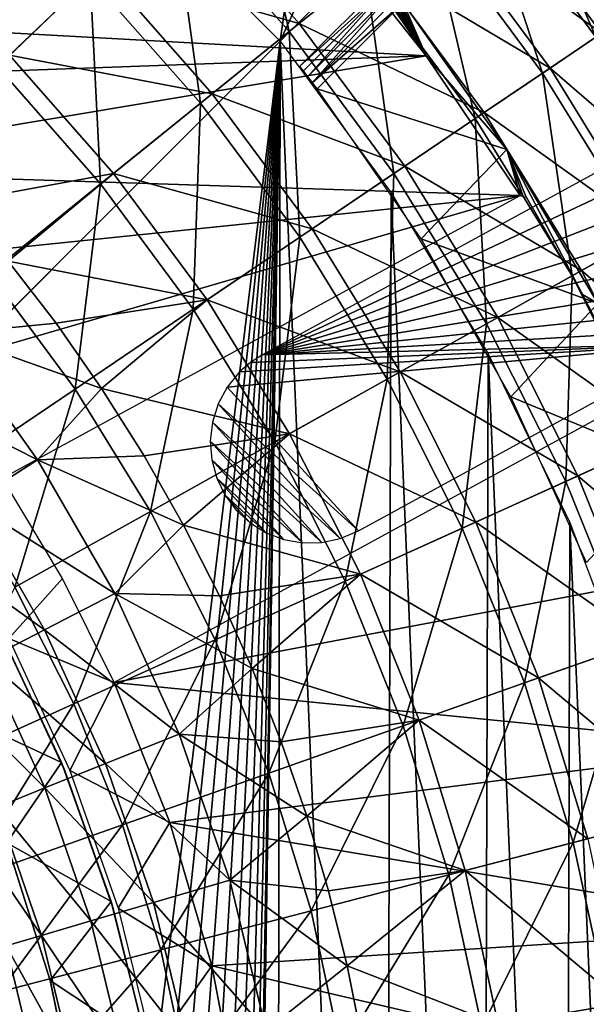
# Model space of a CAD drawing. Header units: millimetres. Extents: x -208 to -25, y 23 to 205.
# Tile 498 of 635: x -100 to -93, y 118 to 130. Entities that reach past the tile are written whole.
import ezdxf

# ---------------------------------------------------------------- set-up
doc = ezdxf.new("R2010")
doc.units = ezdxf.units.MM
doc.header["$LTSCALE"] = 65.185185
for name, color, linetype in [('1', 7, 'CONTINUOUS'), ('14', 7, 'CONTINUOUS'), ('223', 7, 'CONTINUOUS'), ('24', 7, 'CONTINUOUS'), ('25', 7, 'CONTINUOUS'), ('26', 7, 'CONTINUOUS'), ('28', 7, 'CONTINUOUS'), ('3', 7, 'CONTINUOUS'), ('34', 7, 'CONTINUOUS'), ('4', 7, 'CONTINUOUS'), ('528', 7, 'CONTINUOUS'), ('530', 7, 'CONTINUOUS'), ('542', 7, 'CONTINUOUS'), ('546', 7, 'CONTINUOUS')]:
    doc.layers.add(name, color=color, linetype=linetype)

msp = doc.modelspace()

# ---------------------------------------------------------------- linework, layer by layer
at = {"layer": '1', "linetype": 'CONTINUOUS'}
for points in [[(-99.983, 122.614, 4.24), (-99.198, 120.954, 4.24), (-99.922, 122.499, -39.76), (-99.983, 122.614, 4.24)], [(-99.922, 122.499, -39.76), (-99.198, 120.954, 4.24), (-99.155, 120.848, -39.76), (-99.922, 122.499, -39.76)], [(-99.198, 120.954, 4.24), (-98.579, 119.221, 4.24), (-99.155, 120.848, -39.76), (-99.198, 120.954, 4.24)], [(-99.155, 120.848, -39.76), (-98.579, 119.221, 4.24), (-98.553, 119.133, -39.76), (-99.155, 120.848, -39.76)], [(-98.579, 119.221, 4.24), (-98.133, 117.437, 4.24), (-98.553, 119.133, -39.76), (-98.579, 119.221, 4.24)], [(-98.553, 119.133, -39.76), (-98.133, 117.437, 4.24), (-98.119, 117.369, -39.76), (-98.553, 119.133, -39.76)]]:
    msp.add_3dface(points, dxfattribs=at)
at = {"layer": '14', "linetype": 'CONTINUOUS'}
for points in [[(-94.654, 129.761, -148.76), (-95.681, 131.253, -161.461), (-95.95, 131.399, -148.76), (-94.654, 129.761, -148.76)], [(-95.523, 131.069, -161.851), (-95.681, 131.253, -161.461), (-94.654, 129.761, -148.76), (-95.523, 131.069, -161.851)], [(-95.404, 130.929, -162.285), (-95.523, 131.069, -161.851), (-94.654, 129.761, -148.76), (-95.404, 130.929, -162.285)], [(-95.332, 130.846, -162.729), (-95.404, 130.929, -162.285), (-94.654, 129.761, -148.76), (-95.332, 130.846, -162.729)], [(-95.304, 130.818, -163.184), (-95.332, 130.846, -162.729), (-94.654, 129.761, -148.76), (-95.304, 130.818, -163.184)], [(-95.257, 130.815, -167.264), (-95.304, 130.818, -163.184), (-94.654, 129.761, -148.76), (-95.257, 130.815, -167.264)], [(-95.25, 130.808, -167.361), (-95.257, 130.815, -167.264), (-94.654, 129.761, -148.76), (-95.25, 130.808, -167.361)], [(-95.231, 130.785, -167.454), (-95.25, 130.808, -167.361), (-94.654, 129.761, -148.76), (-95.231, 130.785, -167.454)], [(-95.201, 130.749, -167.541), (-95.231, 130.785, -167.454), (-94.654, 129.761, -148.76), (-95.201, 130.749, -167.541)], [(-95.162, 130.701, -167.615), (-95.201, 130.749, -167.541), (-94.654, 129.761, -148.76), (-95.162, 130.701, -167.615)], [(-95.115, 130.642, -167.676), (-95.162, 130.701, -167.615), (-94.654, 129.761, -148.76), (-95.115, 130.642, -167.676)], [(-95.06, 130.574, -167.722), (-95.115, 130.642, -167.676), (-94.654, 129.761, -148.76), (-95.06, 130.574, -167.722)], [(-95.002, 130.499, -167.751), (-95.06, 130.574, -167.722), (-94.654, 129.761, -148.76), (-95.002, 130.499, -167.751)], [(-94.942, 130.422, -167.76), (-95.002, 130.499, -167.751), (-94.654, 129.761, -148.76), (-94.942, 130.422, -167.76)], [(-93.649, 128.593, -167.76), (-94.942, 130.422, -167.76), (-94.654, 129.761, -148.76), (-93.649, 128.593, -167.76)], [(-93.481, 128.019, -148.76), (-93.649, 128.593, -167.76), (-94.654, 129.761, -148.76), (-93.481, 128.019, -148.76)], [(-92.515, 126.674, -167.76), (-93.649, 128.593, -167.76), (-92.706, 126.789, -154.76), (-92.515, 126.674, -167.76)], [(-92.706, 126.789, -154.76), (-93.649, 128.593, -167.76), (-93.408, 127.999, -154.76), (-92.706, 126.789, -154.76)], [(-93.408, 127.999, -154.76), (-93.649, 128.593, -167.76), (-93.445, 128.009, -151.76), (-93.408, 127.999, -154.76)], [(-93.445, 128.009, -151.76), (-93.649, 128.593, -167.76), (-93.481, 128.019, -148.76), (-93.445, 128.009, -151.76)], [(-92.067, 125.544, -154.76), (-92.515, 126.674, -167.76), (-92.706, 126.789, -154.76), (-92.067, 125.544, -154.76)]]:
    msp.add_3dface(points, dxfattribs=at)
at = {"layer": '223', "linetype": 'CONTINUOUS'}
for points in [[(-92.428, 128.365, -148.76), (-96.694, 126.036, -148.76), (-92.447, 128.03, -148.76), (-92.428, 128.365, -148.76)], [(-92.447, 128.03, -148.76), (-96.694, 126.036, -148.76), (-92.414, 127.698, -148.76), (-92.447, 128.03, -148.76)], [(-92.414, 127.698, -148.76), (-96.694, 126.036, -148.76), (-92.328, 127.376, -148.76), (-92.414, 127.698, -148.76)], [(-96.694, 126.036, -148.76), (-92.191, 127.07, -148.76), (-92.328, 127.376, -148.76), (-96.694, 126.036, -148.76)], [(-92.008, 126.79, -148.76), (-92.191, 127.07, -148.76), (-96.694, 126.036, -148.76), (-92.008, 126.79, -148.76)], [(-91.783, 126.543, -148.76), (-92.008, 126.79, -148.76), (-96.694, 126.036, -148.76), (-91.783, 126.543, -148.76)], [(-91.522, 126.335, -148.76), (-91.783, 126.543, -148.76), (-96.694, 126.036, -148.76), (-91.522, 126.335, -148.76)], [(-91.23, 126.171, -148.76), (-91.522, 126.335, -148.76), (-96.694, 126.036, -148.76), (-91.23, 126.171, -148.76)], [(-95.496, 123.841, -148.76), (-91.23, 126.171, -148.76), (-97.135, 125.63, -148.76), (-95.496, 123.841, -148.76)], [(-97.135, 125.63, -148.76), (-91.23, 126.171, -148.76), (-96.979, 125.823, -148.76), (-97.135, 125.63, -148.76)], [(-96.979, 125.823, -148.76), (-91.23, 126.171, -148.76), (-96.844, 125.939, -148.76), (-96.979, 125.823, -148.76)], [(-96.844, 125.939, -148.76), (-91.23, 126.171, -148.76), (-96.694, 126.036, -148.76), (-96.844, 125.939, -148.76)], [(-97.248, 125.423, -148.76), (-95.496, 123.841, -148.76), (-97.135, 125.63, -148.76), (-97.248, 125.423, -148.76)], [(-97.318, 125.196, -148.76), (-95.725, 123.746, -148.76), (-97.248, 125.423, -148.76), (-97.318, 125.196, -148.76)], [(-95.725, 123.746, -148.76), (-95.496, 123.841, -148.76), (-97.248, 125.423, -148.76), (-95.725, 123.746, -148.76)], [(-97.345, 124.959, -148.76), (-95.956, 123.697, -148.76), (-97.318, 125.196, -148.76), (-97.345, 124.959, -148.76)], [(-95.956, 123.697, -148.76), (-95.725, 123.746, -148.76), (-97.318, 125.196, -148.76), (-95.956, 123.697, -148.76)], [(-96.193, 123.693, -148.76), (-95.956, 123.697, -148.76), (-97.345, 124.959, -148.76), (-96.193, 123.693, -148.76)], [(-97.326, 124.726, -148.76), (-96.193, 123.693, -148.76), (-97.345, 124.959, -148.76), (-97.326, 124.726, -148.76)], [(-96.428, 123.734, -148.76), (-96.193, 123.693, -148.76), (-97.326, 124.726, -148.76), (-96.428, 123.734, -148.76)], [(-97.264, 124.497, -148.76), (-96.428, 123.734, -148.76), (-97.326, 124.726, -148.76), (-97.264, 124.497, -148.76)], [(-96.647, 123.817, -148.76), (-96.428, 123.734, -148.76), (-97.264, 124.497, -148.76), (-96.647, 123.817, -148.76)], [(-97.162, 124.288, -148.76), (-96.647, 123.817, -148.76), (-97.264, 124.497, -148.76), (-97.162, 124.288, -148.76)], [(-96.849, 123.942, -148.76), (-96.647, 123.817, -148.76), (-97.162, 124.288, -148.76), (-96.849, 123.942, -148.76)], [(-97.02, 124.098, -148.76), (-96.849, 123.942, -148.76), (-97.162, 124.288, -148.76), (-97.02, 124.098, -148.76)]]:
    msp.add_3dface(points, dxfattribs=at)
at = {"layer": '24', "linetype": 'CONTINUOUS'}
for points in [[(-95.162, 130.701, -167.615), (-95.115, 130.642, -167.676), (-96.23, 129.633, -167.615), (-95.162, 130.701, -167.615)], [(-96.23, 129.633, -167.615), (-95.115, 130.642, -167.676), (-96.183, 129.574, -167.676), (-96.23, 129.633, -167.615)], [(-96.183, 129.574, -167.676), (-95.115, 130.642, -167.676), (-96.129, 129.505, -167.722), (-96.183, 129.574, -167.676)], [(-95.115, 130.642, -167.676), (-95.06, 130.574, -167.722), (-96.129, 129.505, -167.722), (-95.115, 130.642, -167.676)], [(-96.129, 129.505, -167.722), (-95.06, 130.574, -167.722), (-96.071, 129.429, -167.751), (-96.129, 129.505, -167.722)], [(-95.06, 130.574, -167.722), (-95.002, 130.499, -167.751), (-96.071, 129.429, -167.751), (-95.06, 130.574, -167.722)], [(-95.002, 130.499, -167.751), (-94.942, 130.422, -167.76), (-96.071, 129.429, -167.751), (-95.002, 130.499, -167.751)], [(-96.071, 129.429, -167.751), (-94.942, 130.422, -167.76), (-96.012, 129.352, -167.76), (-96.071, 129.429, -167.751)]]:
    msp.add_3dface(points, dxfattribs=at)
at = {"layer": '25', "linetype": 'CONTINUOUS'}
for points in [[(-94.942, 130.422, -167.76), (-93.649, 128.593, -167.76), (-96.012, 129.352, -167.76), (-94.942, 130.422, -167.76)], [(-96.012, 129.352, -167.76), (-93.649, 128.593, -167.76), (-94.717, 127.479, -167.76), (-96.012, 129.352, -167.76)], [(-93.649, 128.593, -167.76), (-92.515, 126.674, -167.76), (-94.717, 127.479, -167.76), (-93.649, 128.593, -167.76)], [(-94.717, 127.479, -167.76), (-92.515, 126.674, -167.76), (-93.599, 125.511, -167.76), (-94.717, 127.479, -167.76)], [(-92.515, 126.674, -167.76), (-91.539, 124.661, -167.76), (-93.599, 125.511, -167.76), (-92.515, 126.674, -167.76)], [(-93.599, 125.511, -167.76), (-91.539, 124.661, -167.76), (-92.655, 123.445, -167.76), (-93.599, 125.511, -167.76)]]:
    msp.add_3dface(points, dxfattribs=at)
at = {"layer": '26', "linetype": 'CONTINUOUS'}
for points in [[(-94.654, 129.761, -148.76), (-95.95, 131.399, -148.76), (-105.812, 130.377, -148.76), (-94.654, 129.761, -148.76)], [(-94.654, 129.761, -148.76), (-105.812, 130.377, -148.76), (-104.443, 129.409, -148.76), (-94.654, 129.761, -148.76)], [(-103.165, 128.332, -148.76), (-94.654, 129.761, -148.76), (-104.443, 129.409, -148.76), (-103.165, 128.332, -148.76)], [(-93.481, 128.019, -148.76), (-94.654, 129.761, -148.76), (-103.165, 128.332, -148.76), (-93.481, 128.019, -148.76)], [(-101.977, 127.143, -148.76), (-93.481, 128.019, -148.76), (-103.165, 128.332, -148.76), (-101.977, 127.143, -148.76)], [(-100.899, 125.865, -148.76), (-93.481, 128.019, -148.76), (-101.977, 127.143, -148.76), (-100.899, 125.865, -148.76)], [(-99.932, 124.497, -148.76), (-93.481, 128.019, -148.76), (-100.899, 125.865, -148.76), (-99.932, 124.497, -148.76)]]:
    msp.add_3dface(points, dxfattribs=at)
at = {"layer": '28', "linetype": 'CONTINUOUS'}
for points in [[(-91.181, 123.341, -148.76), (-92.091, 125.472, -148.76), (-98.541, 121.95, -148.76), (-91.181, 123.341, -148.76)], [(-90.46, 121.15, -148.76), (-91.181, 123.341, -148.76), (-98.541, 121.95, -148.76), (-90.46, 121.15, -148.76)], [(-97.847, 120.206, -148.76), (-90.46, 121.15, -148.76), (-98.541, 121.95, -148.76), (-97.847, 120.206, -148.76)], [(-89.927, 118.897, -148.76), (-90.46, 121.15, -148.76), (-97.847, 120.206, -148.76), (-89.927, 118.897, -148.76)], [(-97.325, 118.418, -148.76), (-89.927, 118.897, -148.76), (-97.847, 120.206, -148.76), (-97.325, 118.418, -148.76)], [(-89.588, 116.612, -148.76), (-89.927, 118.897, -148.76), (-97.325, 118.418, -148.76), (-89.588, 116.612, -148.76)], [(-96.973, 116.578, -148.76), (-89.588, 116.612, -148.76), (-97.325, 118.418, -148.76), (-96.973, 116.578, -148.76)]]:
    msp.add_3dface(points, dxfattribs=at)
at = {"layer": '3', "linetype": 'CONTINUOUS'}
for points in [[(-99.879, 119.951, 4.24), (-99.874, 119.937, -4.76), (-99.341, 118.236, 4.24), (-99.879, 119.951, 4.24)], [(-99.874, 119.937, -4.76), (-99.337, 118.223, -4.76), (-99.341, 118.236, 4.24), (-99.874, 119.937, -4.76)], [(-99.341, 118.236, 4.24), (-99.337, 118.223, -4.76), (-98.979, 116.478, 4.24), (-99.341, 118.236, 4.24)], [(-99.337, 118.223, -4.76), (-98.977, 116.463, -4.76), (-98.979, 116.478, 4.24), (-99.337, 118.223, -4.76)]]:
    msp.add_3dface(points, dxfattribs=at)
at = {"layer": '34', "linetype": 'CONTINUOUS'}
for points in [[(-99.187, 123.246, -148.76), (-99.932, 124.497, -148.76), (-99.856, 122.5, -39.76), (-99.187, 123.246, -148.76)], [(-98.541, 121.95, -148.76), (-99.187, 123.246, -148.76), (-99.856, 122.5, -39.76), (-98.541, 121.95, -148.76)], [(-99.094, 120.852, -39.76), (-98.541, 121.95, -148.76), (-99.856, 122.5, -39.76), (-99.094, 120.852, -39.76)], [(-97.847, 120.206, -148.76), (-98.541, 121.95, -148.76), (-99.094, 120.852, -39.76), (-97.847, 120.206, -148.76)], [(-98.494, 119.14, -39.76), (-97.847, 120.206, -148.76), (-99.094, 120.852, -39.76), (-98.494, 119.14, -39.76)], [(-97.325, 118.418, -148.76), (-97.847, 120.206, -148.76), (-98.494, 119.14, -39.76), (-97.325, 118.418, -148.76)], [(-98.062, 117.379, -39.76), (-97.325, 118.418, -148.76), (-98.494, 119.14, -39.76), (-98.062, 117.379, -39.76)], [(-96.973, 116.578, -148.76), (-97.325, 118.418, -148.76), (-98.062, 117.379, -39.76), (-96.973, 116.578, -148.76)]]:
    msp.add_3dface(points, dxfattribs=at)
at = {"layer": '4', "linetype": 'CONTINUOUS'}
for points in [[(-99.198, 120.954, 4.24), (-99.983, 122.614, 4.24), (-100.587, 121.601, 4.24), (-99.198, 120.954, 4.24)], [(-99.198, 120.954, 4.24), (-100.587, 121.601, 4.24), (-99.879, 119.951, 4.24), (-99.198, 120.954, 4.24)], [(-98.579, 119.221, 4.24), (-99.198, 120.954, 4.24), (-99.879, 119.951, 4.24), (-98.579, 119.221, 4.24)], [(-98.579, 119.221, 4.24), (-99.879, 119.951, 4.24), (-99.341, 118.236, 4.24), (-98.579, 119.221, 4.24)], [(-98.133, 117.437, 4.24), (-98.579, 119.221, 4.24), (-99.341, 118.236, 4.24), (-98.133, 117.437, 4.24)], [(-98.133, 117.437, 4.24), (-99.341, 118.236, 4.24), (-98.979, 116.478, 4.24), (-98.133, 117.437, 4.24)]]:
    msp.add_3dface(points, dxfattribs=at)
at = {"layer": '528', "linetype": 'CONTINUOUS'}
for points in [[(-99.266, 126.428, 27.616), (-100.613, 126.297, 25.551), (-99.862, 127.203, 27.616), (-99.266, 126.428, 27.616)], [(-98.7, 125.616, 27.616), (-100.613, 126.297, 25.551), (-99.266, 126.428, 27.616), (-98.7, 125.616, 27.616)], [(-99.496, 124.728, 25.551), (-101.39, 125.686, 23.399), (-100.613, 126.297, 25.551), (-99.496, 124.728, 25.551)], [(-99.496, 124.728, 25.551), (-100.613, 126.297, 25.551), (-98.7, 125.616, 27.616), (-99.496, 124.728, 25.551)], [(-100.327, 124.194, 23.399), (-101.39, 125.686, 23.399), (-99.496, 124.728, 25.551), (-100.327, 124.194, 23.399)], [(-98.169, 124.775, 27.616), (-99.496, 124.728, 25.551), (-98.7, 125.616, 27.616), (-98.169, 124.775, 27.616)], [(-98.533, 123.06, 25.551), (-100.327, 124.194, 23.399), (-99.496, 124.728, 25.551), (-98.533, 123.06, 25.551)], [(-97.68, 123.913, 27.616), (-99.496, 124.728, 25.551), (-98.169, 124.775, 27.616), (-97.68, 123.913, 27.616)], [(-98.533, 123.06, 25.551), (-99.496, 124.728, 25.551), (-97.68, 123.913, 27.616), (-98.533, 123.06, 25.551)], [(-99.411, 122.607, 23.399), (-101.014, 123.753, 21.177), (-100.327, 124.194, 23.399), (-99.411, 122.607, 23.399)], [(-99.411, 122.607, 23.399), (-100.327, 124.194, 23.399), (-98.533, 123.06, 25.551), (-99.411, 122.607, 23.399)], [(-97.231, 123.029, 27.616), (-98.533, 123.06, 25.551), (-97.68, 123.913, 27.616), (-97.231, 123.029, 27.616)], [(-100.136, 122.233, 21.177), (-101.014, 123.753, 21.177), (-99.411, 122.607, 23.399), (-100.136, 122.233, 21.177)], [(-97.732, 121.308, 25.551), (-99.411, 122.607, 23.399), (-98.533, 123.06, 25.551), (-97.732, 121.308, 25.551)], [(-97.732, 121.308, 25.551), (-98.533, 123.06, 25.551), (-96.824, 122.126, 27.616), (-97.732, 121.308, 25.551)], [(-96.824, 122.126, 27.616), (-98.533, 123.06, 25.551), (-97.231, 123.029, 27.616), (-96.824, 122.126, 27.616)], [(-98.65, 120.941, 23.399), (-100.136, 122.233, 21.177), (-99.411, 122.607, 23.399), (-98.65, 120.941, 23.399)], [(-98.65, 120.941, 23.399), (-99.411, 122.607, 23.399), (-97.732, 121.308, 25.551), (-98.65, 120.941, 23.399)], [(-99.408, 120.637, 21.177), (-100.705, 121.94, 18.897), (-100.136, 122.233, 21.177), (-99.408, 120.637, 21.177)], [(-99.408, 120.637, 21.177), (-100.136, 122.233, 21.177), (-98.65, 120.941, 23.399), (-99.408, 120.637, 21.177)], [(-96.46, 121.21, 27.616), (-97.732, 121.308, 25.551), (-96.824, 122.126, 27.616), (-96.46, 121.21, 27.616)], [(-100.002, 120.399, 18.897), (-100.705, 121.94, 18.897), (-99.408, 120.637, 21.177), (-100.002, 120.399, 18.897)], [(-97.102, 119.487, 25.551), (-98.65, 120.941, 23.399), (-97.732, 121.308, 25.551), (-97.102, 119.487, 25.551)], [(-97.102, 119.487, 25.551), (-97.732, 121.308, 25.551), (-96.142, 120.286, 27.616), (-97.102, 119.487, 25.551)], [(-96.142, 120.286, 27.616), (-97.732, 121.308, 25.551), (-96.46, 121.21, 27.616), (-96.142, 120.286, 27.616)], [(-98.05, 119.209, 23.399), (-99.408, 120.637, 21.177), (-98.65, 120.941, 23.399), (-98.05, 119.209, 23.399)], [(-98.05, 119.209, 23.399), (-98.65, 120.941, 23.399), (-97.102, 119.487, 25.551), (-98.05, 119.209, 23.399)], [(-98.834, 118.979, 21.177), (-100.002, 120.399, 18.897), (-99.408, 120.637, 21.177), (-98.834, 118.979, 21.177)], [(-98.834, 118.979, 21.177), (-99.408, 120.637, 21.177), (-98.05, 119.209, 23.399), (-98.834, 118.979, 21.177)], [(-99.448, 118.799, 18.897), (-100.428, 120.228, 16.575), (-100.002, 120.399, 18.897), (-99.448, 118.799, 18.897)], [(-99.448, 118.799, 18.897), (-100.002, 120.399, 18.897), (-98.834, 118.979, 21.177), (-99.448, 118.799, 18.897)], [(-95.869, 119.356, 27.616), (-97.102, 119.487, 25.551), (-96.142, 120.286, 27.616), (-95.869, 119.356, 27.616)], [(-99.889, 118.669, 16.575), (-100.428, 120.228, 16.575), (-99.448, 118.799, 18.897), (-99.889, 118.669, 16.575)], [(-96.648, 117.615, 25.551), (-98.05, 119.209, 23.399), (-97.102, 119.487, 25.551), (-96.648, 117.615, 25.551)], [(-96.648, 117.615, 25.551), (-97.102, 119.487, 25.551), (-95.639, 118.42, 27.616), (-96.648, 117.615, 25.551)], [(-95.639, 118.42, 27.616), (-97.102, 119.487, 25.551), (-95.869, 119.356, 27.616), (-95.639, 118.42, 27.616)], [(-97.618, 117.429, 23.399), (-98.834, 118.979, 21.177), (-98.05, 119.209, 23.399), (-97.618, 117.429, 23.399)], [(-97.618, 117.429, 23.399), (-98.05, 119.209, 23.399), (-96.648, 117.615, 25.551), (-97.618, 117.429, 23.399)], [(-98.42, 117.274, 21.177), (-99.448, 118.799, 18.897), (-98.834, 118.979, 21.177), (-98.42, 117.274, 21.177)], [(-98.42, 117.274, 21.177), (-98.834, 118.979, 21.177), (-97.618, 117.429, 23.399), (-98.42, 117.274, 21.177)], [(-99.049, 117.153, 18.897), (-99.889, 118.669, 16.575), (-99.448, 118.799, 18.897), (-99.049, 117.153, 18.897)], [(-99.049, 117.153, 18.897), (-99.448, 118.799, 18.897), (-98.42, 117.274, 21.177), (-99.049, 117.153, 18.897)], [(-99.5, 117.066, 16.575), (-100.154, 118.591, 14.223), (-99.889, 118.669, 16.575), (-99.5, 117.066, 16.575)], [(-99.771, 117.014, 14.223), (-100.154, 118.591, 14.223), (-99.5, 117.066, 16.575), (-99.771, 117.014, 14.223)], [(-99.5, 117.066, 16.575), (-99.889, 118.669, 16.575), (-99.049, 117.153, 18.897), (-99.5, 117.066, 16.575)], [(-95.453, 117.485, 27.616), (-96.648, 117.615, 25.551), (-95.639, 118.42, 27.616), (-95.453, 117.485, 27.616)]]:
    msp.add_3dface(points, dxfattribs=at)
at = {"layer": '530', "linetype": 'CONTINUOUS'}
for points in [[(-97.816, 131.714, 63.278), (-96.363, 130.063, 63.278), (-96.935, 132.559, 61), (-97.816, 131.714, 63.278)], [(-96.935, 132.559, 61), (-96.363, 130.063, 63.278), (-95.413, 130.83, 61), (-96.935, 132.559, 61)], [(-94, 131.971, 56.165), (-92.539, 129.996, 56.165), (-93.548, 132.336, 53.647), (-94, 131.971, 56.165)], [(-93.548, 132.336, 53.647), (-92.539, 129.996, 56.165), (-92.058, 130.321, 53.647), (-93.548, 132.336, 53.647)], [(-100.341, 132.172, 65.439), (-99.997, 129.624, 67.467), (-98.84, 130.734, 65.439), (-100.341, 132.172, 65.439)], [(-94.623, 131.468, 58.623), (-93.203, 129.547, 58.623), (-94, 131.971, 56.165), (-94.623, 131.468, 58.623)], [(-93.934, 132.024, 40.834), (-92.469, 130.043, 40.834), (-94.537, 131.538, 38.368), (-93.934, 132.024, 40.834)], [(-94, 131.971, 56.165), (-93.203, 129.547, 58.623), (-92.539, 129.996, 56.165), (-94, 131.971, 56.165)], [(-93.934, 132.024, 40.834), (-92.011, 130.353, 43.358), (-92.469, 130.043, 40.834), (-93.934, 132.024, 40.834)], [(-97.699, 131.827, 33.688), (-96.237, 130.166, 33.688), (-98.705, 130.863, 31.511), (-97.699, 131.827, 33.688)], [(-97.699, 131.827, 33.688), (-95.306, 130.917, 35.98), (-96.237, 130.166, 33.688), (-97.699, 131.827, 33.688)], [(-98.84, 130.734, 65.439), (-97.466, 129.173, 65.439), (-97.816, 131.714, 63.278), (-98.84, 130.734, 65.439)], [(-97.816, 131.714, 63.278), (-97.466, 129.173, 65.439), (-96.363, 130.063, 63.278), (-97.816, 131.714, 63.278)], [(-95.413, 130.83, 61), (-94.044, 128.979, 61), (-94.623, 131.468, 58.623), (-95.413, 130.83, 61)], [(-94.537, 131.538, 38.368), (-93.11, 129.609, 38.368), (-95.306, 130.917, 35.98), (-94.537, 131.538, 38.368)], [(-94.623, 131.468, 58.623), (-94.044, 128.979, 61), (-93.203, 129.547, 58.623), (-94.623, 131.468, 58.623)], [(-94.537, 131.538, 38.368), (-92.469, 130.043, 40.834), (-93.11, 129.609, 38.368), (-94.537, 131.538, 38.368)], [(-101.262, 131.126, 29.466), (-98.705, 130.863, 31.511), (-99.846, 129.769, 29.466), (-101.262, 131.126, 29.466)], [(-98.705, 130.863, 31.511), (-97.321, 129.29, 31.511), (-99.846, 129.769, 29.466), (-98.705, 130.863, 31.511)], [(-98.705, 130.863, 31.511), (-96.237, 130.166, 33.688), (-97.321, 129.29, 31.511), (-98.705, 130.863, 31.511)], [(-96.363, 130.063, 63.278), (-95.055, 128.295, 63.278), (-95.413, 130.83, 61), (-96.363, 130.063, 63.278)], [(-95.306, 130.917, 35.98), (-93.93, 129.056, 35.98), (-96.237, 130.166, 33.688), (-95.306, 130.917, 35.98)], [(-95.413, 130.83, 61), (-95.055, 128.295, 63.278), (-94.044, 128.979, 61), (-95.413, 130.83, 61)], [(-95.306, 130.917, 35.98), (-93.11, 129.609, 38.368), (-93.93, 129.056, 35.98), (-95.306, 130.917, 35.98)], [(-99.997, 129.624, 67.467), (-98.713, 128.166, 67.467), (-98.84, 130.734, 65.439), (-99.997, 129.624, 67.467)], [(-98.84, 130.734, 65.439), (-98.713, 128.166, 67.467), (-97.466, 129.173, 65.439), (-98.84, 130.734, 65.439)], [(-96.237, 130.166, 33.688), (-94.92, 128.386, 33.688), (-97.321, 129.29, 31.511), (-96.237, 130.166, 33.688)], [(-96.237, 130.166, 33.688), (-93.93, 129.056, 35.98), (-94.92, 128.386, 33.688), (-96.237, 130.166, 33.688)], [(-97.466, 129.173, 65.439), (-96.23, 127.501, 65.439), (-96.363, 130.063, 63.278), (-97.466, 129.173, 65.439)], [(-96.363, 130.063, 63.278), (-96.23, 127.501, 65.439), (-95.055, 128.295, 63.278), (-96.363, 130.063, 63.278)], [(-93.203, 129.547, 58.623), (-91.95, 127.513, 58.623), (-92.539, 129.996, 56.165), (-93.203, 129.547, 58.623)], [(-92.469, 130.043, 40.834), (-91.177, 127.944, 40.834), (-93.11, 129.609, 38.368), (-92.469, 130.043, 40.834)], [(-100.484, 127.941, 27.616), (-99.846, 129.769, 29.466), (-98.551, 128.297, 29.466), (-100.484, 127.941, 27.616)], [(-99.846, 129.769, 29.466), (-97.321, 129.29, 31.511), (-98.551, 128.297, 29.466), (-99.846, 129.769, 29.466)], [(-99.997, 129.624, 67.467), (-100.095, 127.05, 69.345), (-98.713, 128.166, 67.467), (-99.997, 129.624, 67.467)], [(-93.11, 129.609, 38.368), (-91.853, 127.567, 38.368), (-93.93, 129.056, 35.98), (-93.11, 129.609, 38.368)], [(-93.11, 129.609, 38.368), (-91.177, 127.944, 40.834), (-91.853, 127.567, 38.368), (-93.11, 129.609, 38.368)], [(-94.044, 128.979, 61), (-92.836, 127.018, 61), (-93.203, 129.547, 58.623), (-94.044, 128.979, 61)], [(-93.203, 129.547, 58.623), (-92.836, 127.018, 61), (-91.95, 127.513, 58.623), (-93.203, 129.547, 58.623)], [(-97.321, 129.29, 31.511), (-96.075, 127.606, 31.511), (-98.551, 128.297, 29.466), (-97.321, 129.29, 31.511)], [(-97.321, 129.29, 31.511), (-94.92, 128.386, 33.688), (-96.075, 127.606, 31.511), (-97.321, 129.29, 31.511)], [(-98.713, 128.166, 67.467), (-97.558, 126.603, 67.467), (-97.466, 129.173, 65.439), (-98.713, 128.166, 67.467)], [(-97.466, 129.173, 65.439), (-97.558, 126.603, 67.467), (-96.23, 127.501, 65.439), (-97.466, 129.173, 65.439)], [(-93.93, 129.056, 35.98), (-92.716, 127.085, 35.98), (-94.92, 128.386, 33.688), (-93.93, 129.056, 35.98)], [(-93.93, 129.056, 35.98), (-91.853, 127.567, 38.368), (-92.716, 127.085, 35.98), (-93.93, 129.056, 35.98)], [(-95.055, 128.295, 63.278), (-93.902, 126.422, 63.278), (-94.044, 128.979, 61), (-95.055, 128.295, 63.278)], [(-94.044, 128.979, 61), (-93.902, 126.422, 63.278), (-92.836, 127.018, 61), (-94.044, 128.979, 61)], [(-94.92, 128.386, 33.688), (-93.76, 126.501, 33.688), (-96.075, 127.606, 31.511), (-94.92, 128.386, 33.688)], [(-94.92, 128.386, 33.688), (-92.716, 127.085, 35.98), (-93.76, 126.501, 33.688), (-94.92, 128.386, 33.688)], [(-99.862, 127.203, 27.616), (-100.484, 127.941, 27.616), (-98.551, 128.297, 29.466), (-99.862, 127.203, 27.616)], [(-99.862, 127.203, 27.616), (-98.551, 128.297, 29.466), (-97.385, 126.72, 29.466), (-99.862, 127.203, 27.616)], [(-98.551, 128.297, 29.466), (-96.075, 127.606, 31.511), (-97.385, 126.72, 29.466), (-98.551, 128.297, 29.466)], [(-96.23, 127.501, 65.439), (-95.14, 125.731, 65.439), (-95.055, 128.295, 63.278), (-96.23, 127.501, 65.439)], [(-95.055, 128.295, 63.278), (-95.14, 125.731, 65.439), (-93.902, 126.422, 63.278), (-95.055, 128.295, 63.278)], [(-100.095, 127.05, 69.345), (-99.029, 125.609, 69.345), (-98.713, 128.166, 67.467), (-100.095, 127.05, 69.345)], [(-98.713, 128.166, 67.467), (-99.029, 125.609, 69.345), (-97.558, 126.603, 67.467), (-98.713, 128.166, 67.467)], [(-96.075, 127.606, 31.511), (-94.977, 125.822, 31.511), (-97.385, 126.72, 29.466), (-96.075, 127.606, 31.511)], [(-96.075, 127.606, 31.511), (-93.76, 126.501, 33.688), (-94.977, 125.822, 31.511), (-96.075, 127.606, 31.511)], [(-92.836, 127.018, 61), (-91.799, 124.961, 61), (-91.95, 127.513, 58.623), (-92.836, 127.018, 61)], [(-91.853, 127.567, 38.368), (-90.773, 125.425, 38.368), (-92.716, 127.085, 35.98), (-91.853, 127.567, 38.368)], [(-97.558, 126.603, 67.467), (-96.539, 124.949, 67.467), (-96.23, 127.501, 65.439), (-97.558, 126.603, 67.467)], [(-96.23, 127.501, 65.439), (-96.539, 124.949, 67.467), (-95.14, 125.731, 65.439), (-96.23, 127.501, 65.439)], [(-99.266, 126.428, 27.616), (-99.862, 127.203, 27.616), (-97.385, 126.72, 29.466), (-99.266, 126.428, 27.616)], [(-100.095, 127.05, 69.345), (-100.632, 124.526, 71.058), (-99.029, 125.609, 69.345), (-100.095, 127.05, 69.345)], [(-92.716, 127.085, 35.98), (-91.674, 125.018, 35.98), (-93.76, 126.501, 33.688), (-92.716, 127.085, 35.98)], [(-92.716, 127.085, 35.98), (-90.773, 125.425, 38.368), (-91.674, 125.018, 35.98), (-92.716, 127.085, 35.98)], [(-93.902, 126.422, 63.278), (-92.912, 124.458, 63.278), (-92.836, 127.018, 61), (-93.902, 126.422, 63.278)], [(-92.836, 127.018, 61), (-92.912, 124.458, 63.278), (-91.799, 124.961, 61), (-92.836, 127.018, 61)], [(-98.7, 125.616, 27.616), (-99.266, 126.428, 27.616), (-97.385, 126.72, 29.466), (-98.7, 125.616, 27.616)], [(-98.7, 125.616, 27.616), (-97.385, 126.72, 29.466), (-96.357, 125.051, 29.466), (-98.7, 125.616, 27.616)], [(-97.385, 126.72, 29.466), (-94.977, 125.822, 31.511), (-96.357, 125.051, 29.466), (-97.385, 126.72, 29.466)], [(-99.029, 125.609, 69.345), (-98.089, 124.083, 69.345), (-97.558, 126.603, 67.467), (-99.029, 125.609, 69.345)], [(-97.558, 126.603, 67.467), (-98.089, 124.083, 69.345), (-96.539, 124.949, 67.467), (-97.558, 126.603, 67.467)], [(-95.14, 125.731, 65.439), (-94.204, 123.874, 65.439), (-93.902, 126.422, 63.278), (-95.14, 125.731, 65.439)], [(-93.76, 126.501, 33.688), (-92.764, 124.525, 33.688), (-94.977, 125.822, 31.511), (-93.76, 126.501, 33.688)], [(-93.902, 126.422, 63.278), (-94.204, 123.874, 65.439), (-92.912, 124.458, 63.278), (-93.902, 126.422, 63.278)], [(-93.76, 126.501, 33.688), (-91.674, 125.018, 35.98), (-92.764, 124.525, 33.688), (-93.76, 126.501, 33.688)], [(-94.977, 125.822, 31.511), (-94.034, 123.951, 31.511), (-96.357, 125.051, 29.466), (-94.977, 125.822, 31.511)], [(-94.977, 125.822, 31.511), (-92.764, 124.525, 33.688), (-94.034, 123.951, 31.511), (-94.977, 125.822, 31.511)], [(-96.539, 124.949, 67.467), (-95.664, 123.214, 67.467), (-95.14, 125.731, 65.439), (-96.539, 124.949, 67.467)], [(-95.14, 125.731, 65.439), (-95.664, 123.214, 67.467), (-94.204, 123.874, 65.439), (-95.14, 125.731, 65.439)], [(-100.632, 124.526, 71.058), (-99.779, 123.139, 71.058), (-99.029, 125.609, 69.345), (-100.632, 124.526, 71.058)], [(-99.029, 125.609, 69.345), (-99.779, 123.139, 71.058), (-98.089, 124.083, 69.345), (-99.029, 125.609, 69.345)], [(-98.169, 124.775, 27.616), (-98.7, 125.616, 27.616), (-96.357, 125.051, 29.466), (-98.169, 124.775, 27.616)], [(-97.68, 123.913, 27.616), (-98.169, 124.775, 27.616), (-96.357, 125.051, 29.466), (-97.68, 123.913, 27.616)], [(-98.089, 124.083, 69.345), (-97.283, 122.482, 69.345), (-96.539, 124.949, 67.467), (-98.089, 124.083, 69.345)], [(-97.68, 123.913, 27.616), (-96.357, 125.051, 29.466), (-95.474, 123.3, 29.466), (-97.68, 123.913, 27.616)], [(-96.539, 124.949, 67.467), (-97.283, 122.482, 69.345), (-95.664, 123.214, 67.467), (-96.539, 124.949, 67.467)], [(-96.357, 125.051, 29.466), (-94.034, 123.951, 31.511), (-95.474, 123.3, 29.466), (-96.357, 125.051, 29.466)], [(-92.912, 124.458, 63.278), (-92.092, 122.417, 63.278), (-91.799, 124.961, 61), (-92.912, 124.458, 63.278)], [(-91.674, 125.018, 35.98), (-90.811, 122.87, 35.98), (-92.764, 124.525, 33.688), (-91.674, 125.018, 35.98)], [(-94.204, 123.874, 65.439), (-93.428, 121.945, 65.439), (-92.912, 124.458, 63.278), (-94.204, 123.874, 65.439)], [(-92.764, 124.525, 33.688), (-91.938, 122.471, 33.688), (-94.034, 123.951, 31.511), (-92.764, 124.525, 33.688)], [(-92.912, 124.458, 63.278), (-93.428, 121.945, 65.439), (-92.092, 122.417, 63.278), (-92.912, 124.458, 63.278)], [(-92.764, 124.525, 33.688), (-90.811, 122.87, 35.98), (-91.938, 122.471, 33.688), (-92.764, 124.525, 33.688)], [(-99.779, 123.139, 71.058), (-99.046, 121.685, 71.058), (-98.089, 124.083, 69.345), (-99.779, 123.139, 71.058)], [(-98.089, 124.083, 69.345), (-99.046, 121.685, 71.058), (-97.283, 122.482, 69.345), (-98.089, 124.083, 69.345)], [(-97.231, 123.029, 27.616), (-97.68, 123.913, 27.616), (-95.474, 123.3, 29.466), (-97.231, 123.029, 27.616)], [(-95.664, 123.214, 67.467), (-94.94, 121.411, 67.467), (-94.204, 123.874, 65.439), (-95.664, 123.214, 67.467)], [(-94.034, 123.951, 31.511), (-93.253, 122.007, 31.511), (-95.474, 123.3, 29.466), (-94.034, 123.951, 31.511)], [(-94.204, 123.874, 65.439), (-94.94, 121.411, 67.467), (-93.428, 121.945, 65.439), (-94.204, 123.874, 65.439)], [(-94.034, 123.951, 31.511), (-91.938, 122.471, 33.688), (-93.253, 122.007, 31.511), (-94.034, 123.951, 31.511)], [(-96.824, 122.126, 27.616), (-97.231, 123.029, 27.616), (-95.474, 123.3, 29.466), (-96.824, 122.126, 27.616)], [(-96.824, 122.126, 27.616), (-95.474, 123.3, 29.466), (-94.743, 121.48, 29.466), (-96.824, 122.126, 27.616)], [(-95.474, 123.3, 29.466), (-93.253, 122.007, 31.511), (-94.743, 121.48, 29.466), (-95.474, 123.3, 29.466)], [(-99.779, 123.139, 71.058), (-100.94, 120.829, 72.594), (-99.046, 121.685, 71.058), (-99.779, 123.139, 71.058)], [(-97.283, 122.482, 69.345), (-96.614, 120.819, 69.345), (-95.664, 123.214, 67.467), (-97.283, 122.482, 69.345)], [(-95.664, 123.214, 67.467), (-96.614, 120.819, 69.345), (-94.94, 121.411, 67.467), (-95.664, 123.214, 67.467)], [(-99.046, 121.685, 71.058), (-98.439, 120.175, 71.058), (-97.283, 122.482, 69.345), (-99.046, 121.685, 71.058)], [(-97.283, 122.482, 69.345), (-98.439, 120.175, 71.058), (-96.614, 120.819, 69.345), (-97.283, 122.482, 69.345)], [(-93.428, 121.945, 65.439), (-92.82, 119.957, 65.439), (-92.092, 122.417, 63.278), (-93.428, 121.945, 65.439)], [(-91.938, 122.471, 33.688), (-91.29, 120.355, 33.688), (-93.253, 122.007, 31.511), (-91.938, 122.471, 33.688)], [(-92.092, 122.417, 63.278), (-92.82, 119.957, 65.439), (-91.448, 120.314, 63.278), (-92.092, 122.417, 63.278)], [(-96.46, 121.21, 27.616), (-96.824, 122.126, 27.616), (-94.743, 121.48, 29.466), (-96.46, 121.21, 27.616)], [(-93.253, 122.007, 31.511), (-92.639, 120.004, 31.511), (-94.743, 121.48, 29.466), (-93.253, 122.007, 31.511)], [(-93.253, 122.007, 31.511), (-91.29, 120.355, 33.688), (-92.639, 120.004, 31.511), (-93.253, 122.007, 31.511)], [(-94.94, 121.411, 67.467), (-94.371, 119.553, 67.467), (-93.428, 121.945, 65.439), (-94.94, 121.411, 67.467)], [(-93.428, 121.945, 65.439), (-94.371, 119.553, 67.467), (-92.82, 119.957, 65.439), (-93.428, 121.945, 65.439)], [(-100.94, 120.829, 72.594), (-100.398, 119.482, 72.594), (-99.046, 121.685, 71.058), (-100.94, 120.829, 72.594)], [(-99.046, 121.685, 71.058), (-100.398, 119.482, 72.594), (-98.439, 120.175, 71.058), (-99.046, 121.685, 71.058)], [(-96.614, 120.819, 69.345), (-96.089, 119.106, 69.345), (-94.94, 121.411, 67.467), (-96.614, 120.819, 69.345)], [(-96.142, 120.286, 27.616), (-96.46, 121.21, 27.616), (-94.743, 121.48, 29.466), (-96.142, 120.286, 27.616)], [(-96.142, 120.286, 27.616), (-94.743, 121.48, 29.466), (-94.169, 119.606, 29.466), (-96.142, 120.286, 27.616)], [(-94.94, 121.411, 67.467), (-96.089, 119.106, 69.345), (-94.371, 119.553, 67.467), (-94.94, 121.411, 67.467)], [(-94.743, 121.48, 29.466), (-92.639, 120.004, 31.511), (-94.169, 119.606, 29.466), (-94.743, 121.48, 29.466)], [(-98.439, 120.175, 71.058), (-97.962, 118.618, 71.058), (-96.614, 120.819, 69.345), (-98.439, 120.175, 71.058)], [(-96.614, 120.819, 69.345), (-97.962, 118.618, 71.058), (-96.089, 119.106, 69.345), (-96.614, 120.819, 69.345)], [(-95.869, 119.356, 27.616), (-96.142, 120.286, 27.616), (-94.169, 119.606, 29.466), (-95.869, 119.356, 27.616)], [(-92.82, 119.957, 65.439), (-92.382, 117.924, 65.439), (-91.448, 120.314, 63.278), (-92.82, 119.957, 65.439)], [(-100.398, 119.482, 72.594), (-99.973, 118.094, 72.594), (-98.439, 120.175, 71.058), (-100.398, 119.482, 72.594)], [(-98.439, 120.175, 71.058), (-99.973, 118.094, 72.594), (-97.962, 118.618, 71.058), (-98.439, 120.175, 71.058)], [(-94.371, 119.553, 67.467), (-93.961, 117.654, 67.467), (-92.82, 119.957, 65.439), (-94.371, 119.553, 67.467)], [(-92.639, 120.004, 31.511), (-92.198, 117.956, 31.511), (-94.169, 119.606, 29.466), (-92.639, 120.004, 31.511)], [(-92.82, 119.957, 65.439), (-93.961, 117.654, 67.467), (-92.382, 117.924, 65.439), (-92.82, 119.957, 65.439)], [(-96.089, 119.106, 69.345), (-95.712, 117.353, 69.345), (-94.371, 119.553, 67.467), (-96.089, 119.106, 69.345)], [(-95.639, 118.42, 27.616), (-95.869, 119.356, 27.616), (-94.169, 119.606, 29.466), (-95.639, 118.42, 27.616)], [(-94.371, 119.553, 67.467), (-95.712, 117.353, 69.345), (-93.961, 117.654, 67.467), (-94.371, 119.553, 67.467)], [(-95.639, 118.42, 27.616), (-94.169, 119.606, 29.466), (-93.756, 117.689, 29.466), (-95.639, 118.42, 27.616)], [(-94.169, 119.606, 29.466), (-92.198, 117.956, 31.511), (-93.756, 117.689, 29.466), (-94.169, 119.606, 29.466)], [(-97.962, 118.618, 71.058), (-97.619, 117.026, 71.058), (-96.089, 119.106, 69.345), (-97.962, 118.618, 71.058)], [(-96.089, 119.106, 69.345), (-97.619, 117.026, 71.058), (-95.712, 117.353, 69.345), (-96.089, 119.106, 69.345)], [(-99.973, 118.094, 72.594), (-99.668, 116.675, 72.594), (-97.962, 118.618, 71.058), (-99.973, 118.094, 72.594)], [(-97.962, 118.618, 71.058), (-99.668, 116.675, 72.594), (-97.619, 117.026, 71.058), (-97.962, 118.618, 71.058)], [(-95.453, 117.485, 27.616), (-95.639, 118.42, 27.616), (-93.756, 117.689, 29.466), (-95.453, 117.485, 27.616)], [(-99.973, 118.094, 72.594), (-101.842, 116.302, 73.941), (-99.668, 116.675, 72.594), (-99.973, 118.094, 72.594)], [(-92.198, 117.956, 31.511), (-91.932, 115.878, 31.511), (-93.756, 117.689, 29.466), (-92.198, 117.956, 31.511)]]:
    msp.add_3dface(points, dxfattribs=at)
at = {"layer": '542', "linetype": 'CONTINUOUS'}
for points in [[(-91.326, 135.094, -167.76), (-99.52, 126.899, -165.309), (-96.475, 129.944, -166.26), (-91.326, 135.094, -167.76)], [(-91.326, 135.094, -165.309), (-99.52, 126.899, -165.309), (-91.326, 135.094, -167.76), (-91.326, 135.094, -165.309)], [(-96.475, 129.944, -167.76), (-91.326, 135.094, -167.76), (-96.475, 129.944, -166.26), (-96.475, 129.944, -167.76)], [(-102.194, 124.225, -165.768), (-104.894, 121.526, -166.245), (-96.475, 129.944, -166.26), (-102.194, 124.225, -165.768)], [(-99.52, 126.899, -165.309), (-102.194, 124.225, -165.768), (-96.475, 129.944, -166.26), (-99.52, 126.899, -165.309)]]:
    msp.add_3dface(points, dxfattribs=at)
at = {"layer": '546', "linetype": 'CONTINUOUS'}
for points in [[(-95.215, 138.983, -167.76), (-96.475, 129.944, -167.76), (-100.364, 133.833, -167.76), (-95.215, 138.983, -167.76)], [(-93.189, 137.119, -167.76), (-96.475, 129.944, -167.76), (-95.215, 138.983, -167.76), (-93.189, 137.119, -167.76)], [(-91.326, 135.094, -167.76), (-96.475, 129.944, -167.76), (-93.189, 137.119, -167.76), (-91.326, 135.094, -167.76)], [(-96.475, 129.944, -167.76), (-100.083, 100.445, -167.76), (-100.364, 133.833, -167.76), (-96.475, 129.944, -167.76)], [(-99.594, 100.406, -167.76), (-100.083, 100.445, -167.76), (-96.475, 129.944, -167.76), (-99.594, 100.406, -167.76)], [(-99.12, 100.291, -167.76), (-99.594, 100.406, -167.76), (-96.475, 129.944, -167.76), (-99.12, 100.291, -167.76)], [(-98.668, 100.103, -167.76), (-99.12, 100.291, -167.76), (-96.475, 129.944, -167.76), (-98.668, 100.103, -167.76)], [(-98.251, 99.845, -167.76), (-98.668, 100.103, -167.76), (-96.475, 129.944, -167.76), (-98.251, 99.845, -167.76)], [(-97.883, 99.528, -167.76), (-98.251, 99.845, -167.76), (-96.475, 129.944, -167.76), (-97.883, 99.528, -167.76)], [(-97.57, 99.159, -167.76), (-97.883, 99.528, -167.76), (-96.475, 129.944, -167.76), (-97.57, 99.159, -167.76)], [(-97.317, 98.744, -167.76), (-97.57, 99.159, -167.76), (-96.475, 129.944, -167.76), (-97.317, 98.744, -167.76)], [(-97.133, 98.295, -167.76), (-97.317, 98.744, -167.76), (-96.475, 129.944, -167.76), (-97.133, 98.295, -167.76)], [(-97.021, 97.823, -167.76), (-97.133, 98.295, -167.76), (-96.475, 129.944, -167.76), (-97.021, 97.823, -167.76)], [(-96.983, 97.337, -167.76), (-97.021, 97.823, -167.76), (-96.475, 129.944, -167.76), (-96.983, 97.337, -167.76)], [(-96.983, 97.337, -167.76), (-96.475, 129.944, -167.76), (-96.529, 95.271, -167.76), (-96.983, 97.337, -167.76)], [(-96.529, 95.271, -167.76), (-96.475, 129.944, -167.76), (-95.176, 99.386, -167.76), (-96.529, 95.271, -167.76)], [(-95.176, 99.386, -167.76), (-96.475, 129.944, -167.76), (-95.088, 128.053, -167.76), (-95.176, 99.386, -167.76)], [(-93.954, 101.388, -167.76), (-95.176, 99.386, -167.76), (-95.088, 128.053, -167.76), (-93.954, 101.388, -167.76)], [(-93.882, 126.049, -167.76), (-93.954, 101.388, -167.76), (-95.088, 128.053, -167.76), (-93.882, 126.049, -167.76)], [(-92.923, 103.487, -167.76), (-93.954, 101.388, -167.76), (-93.882, 126.049, -167.76), (-92.923, 103.487, -167.76)], [(-92.863, 123.944, -167.76), (-92.923, 103.487, -167.76), (-93.882, 126.049, -167.76), (-92.863, 123.944, -167.76)], [(-92.086, 105.671, -167.76), (-92.923, 103.487, -167.76), (-92.863, 123.944, -167.76), (-92.086, 105.671, -167.76)], [(-92.038, 121.755, -167.76), (-92.086, 105.671, -167.76), (-92.863, 123.944, -167.76), (-92.038, 121.755, -167.76)]]:
    msp.add_3dface(points, dxfattribs=at)

doc.saveas('drawing.dxf')
